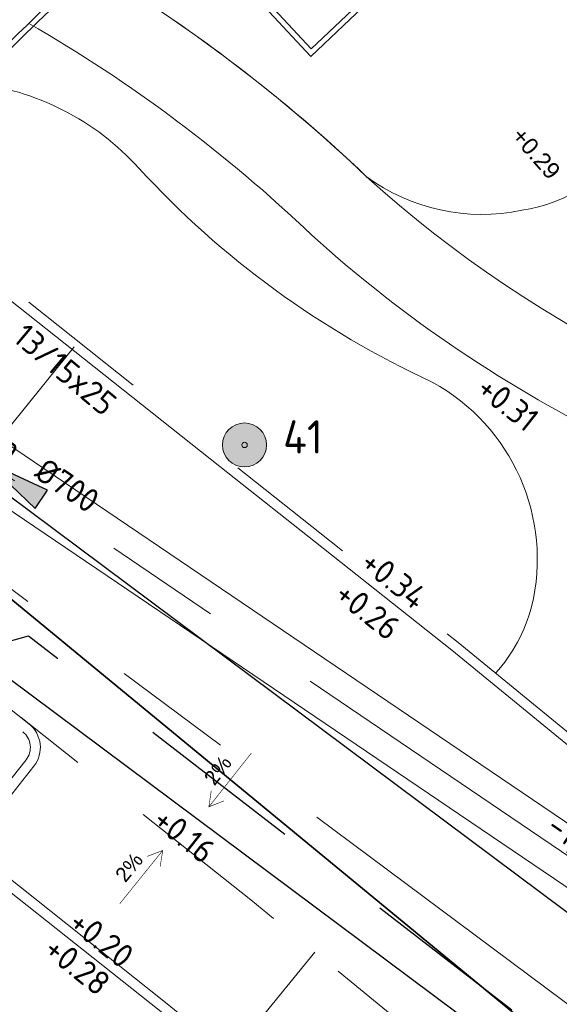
# Model space of a CAD drawing. Header units: metres. Extents: x 92403 to 95147, y 464428 to 465602.
# Tile 432 of 568: x 93195 to 93203, y 465153 to 465167. Entities that reach past the tile are written whole.
import ezdxf
from ezdxf.enums import TextEntityAlignment as Align

# ---------------------------------------------------------------- set-up
doc = ezdxf.new("R2010")
doc.units = ezdxf.units.M
for name, pattern in [('DASHED', [0.75, 0.5, -0.25]), ('RI-DRAINAGE', [19.2, 6, -1.8, 1.8, -1.8, 2.4, -1.8, 1.8, -1.8]), ('RI-GWA', [18.45, 6, -1.8, 1.75, -1.8, 1.75, -1.8, 1.75, -1.8]), ('RI-HWA_KOLKAANSLUITING', [4.3, 2.5, -1.8]), ('VH-OPSLUITBAND_80X200', [14, 8, -2, 2, -2]), ('VH-TROTTOIRBAND', [15, 5, -2, 2, -2, 2, -2])]:
    doc.linetypes.add(name, pattern=pattern)
doc.layers.get('0').update_dxf_attribs({"linetype": 'CONTINUOUS'})
for name, color, linetype, lineweight, true_color in [('B-OI-RI-GWA_TRANSPORTLEIDING-G', 7, 'RI-GWA', 18, 0xff8400), ('B-XX-KL-ET_LS_OV_LICHTMAST-S', 7, 'CONTINUOUS', 9, 0xff0026), ('N-OI-RI-DRAINAGE_DRAIN_PVC-G', 7, 'RI-DRAINAGE', 18, 0x00ff04), ('N-RO-VH-VERHARDING-G', 7, 'CONTINUOUS', 9, 0x784a3b)]:
    doc.layers.add(name, color=color, linetype=linetype, lineweight=lineweight, true_color=true_color)
for name, color, linetype, lineweight in [('B-WE-RI-GWA_STROOMRICHTING-S', 30, 'CONTINUOUS', 25), ('B-WE-VH-VERHARDING_FUNDERING-G', 252, 'CONTINUOUS', 18), ('B-XX-AL-HOOGTELABEL-T18-bomen', 90, 'CONTINUOUS', 18), ('N-RO-GR-BEPLANTING_CULTUUR_PLANTVAK HEESTERS', 78, 'CONTINUOUS', 9), ('N-RO-VW-MARKERING-G', 7, 'CONTINUOUS', 9), ('N-WE-GW-ONTGRAVING-V', 2, 'CONTINUOUS', 30), ('N-WE-IE-MEUBILAIR_WEGMEUBILAIR_LICHTMAST-T25', 7, 'CONTINUOUS', 25), ('N-WE-RI-HWA_KOLKAANSLUITING-G', 150, 'RI-HWA_KOLKAANSLUITING', 25), ('N-WE-VH-KANTOPSLUITING_OPSLUITBAND_80X200-G', 7, 'VH-OPSLUITBAND_80X200', 35), ('N-WE-VH-KANTOPSLUITING_TROTTOIRBAND-G', 7, 'VH-TROTTOIRBAND', 35), ('N-WE-VH-KANTOPSLUITING_TROTTOIRBAND_130 150-T18', 10, 'CONTINUOUS', 18), ('N-WE-VH-KANTOPSLUITING_VOORKANTBAND-G', 50, 'CONTINUOUS', 35), ('V-WE-RI-VOLSCHUIMEN-G', 130, 'CONTINUOUS-V', 35), ('X-XX-AL-HOOGTELABEL-T-afschot', 7, 'CONTINUOUS', 18), ('X-XX-AL-HOOGTELABEL-T18', 7, 'CONTINUOUS', 18)]:
    doc.layers.add(name, color=color, linetype=linetype, lineweight=lineweight)
doc.styles.add('1_500_2mm', font='arial.ttf', dxfattribs={"height": 1})
doc.styles.add('NLCS-ISO', font='NLCS-ISO.ttf')
doc.styles.add('NLCS-ISO-M200-T18', font='NLCS-ISO.ttf', dxfattribs={"height": 0.36})
doc.styles.add('NLCS-ISO-M200-T25', font='NLCS-ISO.ttf', dxfattribs={"height": 0.5})
doc.linetypes.add('CONTINUOUS-V', pattern='A,3.5,[24,NLCS.SHX,S=0.5,R=0,X=0,Y=0],3.5', length=7)

# ---------------------------------------------------------------- blocks, each defined once
blk = doc.blocks.new('LIGHTWEL 4M')
at = {"true_color": 0xffffff}
h = blk.add_hatch(color=7, dxfattribs=at)
h.dxf.hatch_style = 1
edge = h.paths.add_edge_path()
edge.add_arc((0, 0), 0.33, 0, 360)
at = {"color": 18, "true_color": 0x000000}
for radius in [0.33, 0.04]:
    blk.add_circle((0, 0), radius, dxfattribs=at)
blk = doc.blocks.new('*U371')
at = {"ltscale": 0.1}
blk.add_hatch(color=256, dxfattribs=at).paths.add_polyline_path([(-2.5, 0), (2.5, -0.833), (2.5, 0.833)])
at = {"ltscale": 0.1, "flags": 128}
blk.add_lwpolyline([(-2.5, 0), (2.5, -0.833), (2.5, 0.833)], close=True, dxfattribs=at)
at = {"ltscale": 0.1, "style": 'NLCS-ISO'}
for tag, p in [('BOBL', (-48.072, 0)), ('MAT', (-1, 0.5))]:
    blk.add_attdef(tag, text='', height=1.8, dxfattribs=at).set_placement(p, align=Align.BOTTOM_RIGHT)
for tag, p in [('DIA', (1, 0.5)), ('BOBR', (47.682, 0))]:
    blk.add_attdef(tag, text='', height=1.8, dxfattribs=at).set_placement(p, align=Align.BOTTOM_LEFT)
blk.add_attdef('JVA', text='', height=1.8, dxfattribs=at).set_placement((0, -1), align=Align.TOP_CENTER)

msp = doc.modelspace()

# ---------------------------------------------------------------- linework, layer by layer
at = {"layer": 'B-OI-RI-GWA_TRANSPORTLEIDING-G'}
msp.add_lwpolyline([(93272.55, 465095.75), (93251.943, 465115.897), (93204.585, 465154.179), (93185.772, 465166.92)], dxfattribs=at)
at = {"layer": 'B-WE-VH-VERHARDING_FUNDERING-G', "lineweight": 13, "flags": 128}
for points in [[(93272.829632, 465096.036017), (93252.209137, 465116.196211), (93204.823305, 465154.500709), (93185.9963, 465167.251194)], [(93272.270368, 465095.463983), (93251.676863, 465115.597789), (93204.346695, 465153.857291), (93185.5477, 465166.588806)]]:
    msp.add_lwpolyline(points, dxfattribs=at)
at = {"layer": 'N-OI-RI-DRAINAGE_DRAIN_PVC-G', "flags": 128}
msp.add_lwpolyline([(93085.810838, 464868.712617), (93083.999667, 464867.318786), (93077.569115, 464875.204006), (93112.448972, 464904.002739), (93144.958362, 464937.716867), (93179.40523, 464980.983312), (93211.015025, 465025.284543), (93236.748188, 465064.451684), (93262.771855, 465104.36421), (93226.947519, 465135.184441), (93186.423425, 465165.431006), (93177.677718, 465156.184343), (93156.563325, 465121.91281), (93138.602154, 465091.157835)], dxfattribs=at)
at = {"layer": 'N-RO-GR-BEPLANTING_CULTUUR_PLANTVAK HEESTERS', "lineweight": 9, "flags": 128}
for points in [[(93196.407871, 465168.198752, -0.054947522), (93200.459789, 465165.105825, 0.213543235), (93202.789652, 465164.59861, 0.229341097), (93204.415076, 465165.699206, 0.179223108), (93205.048671, 465169.551596, 0.190551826), (93202.515795, 465173.72977, 0.142010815)], [(93202.398137, 465157.663679, 0.116912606), (93202.936689, 465158.658694, 0.339358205), (93201.448945, 465162.023424, -0.098979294), (93197.053884, 465165.227435, 0.185726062), (93194.539528, 465166.506878)]]:
    msp.add_lwpolyline(points, format="xyb", dxfattribs=at)
at = {"layer": 'N-RO-VH-VERHARDING-G', "flags": 128}
for points in [[(93228.186053, 465157.35694, 0.049238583), (93225.367807, 465157.874038, 0.000933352), (93221.676266, 465158.163357, -0.050995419), (93215.275742, 465159.206853, 0.03945925), (93209.779221, 465160.586912, -0.142360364), (93200.459789, 465165.105825, 0.056220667), (93196.306553, 465168.259436, -0.082963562)], [(93229.65768, 465155.542015, 0.085280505), (93225.26999, 465156.67803, 0.000930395), (93221.594598, 465156.966099, -0.051203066), (93214.926993, 465158.058058, 0.039726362), (93209.578718, 465159.40378, -0.142591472), (93199.643125, 465164.226433, 0.060239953), (93195.401272, 465167.398872, 0.055129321)]]:
    msp.add_lwpolyline(points, format="xyb", dxfattribs=at)
at = {"layer": 'N-RO-VW-MARKERING-G', "ltscale": 5, "flags": 128}
msp.add_lwpolyline([(93196.085448, 465162.553167), (93193.068853, 465158.819516)], dxfattribs=at)
at = {"layer": 'N-RO-VW-MARKERING-G', "linetype": 'DASHED', "ltscale": 5, "flags": 128}
for points in [[(93219.46078, 465137.456318), (93207.724126, 465146.929223), (93206.662951, 465147.771457), (93203.885141, 465150.046886), (93198.732062, 465154.268004), (93195.286911, 465156.997265)], [(93199.691411, 465153.482158), (93198.424043, 465151.934974)]]:
    msp.add_lwpolyline(points, dxfattribs=at)
at = {"layer": 'N-WE-GW-ONTGRAVING-V', "flags": 128}
for points in [[(93135.970622, 465092.88365), (93137.440861, 465091.350565), (93155.619991, 465122.478751), (93177.191564, 465157.49235), (93177.762158, 465158.418502), (93179.383941, 465159.589108), (93186.29691, 465166.898052), (93224.970731, 465138.032503), (93232.264134, 465146.136858), (93210.039848, 465172.256601), (93213.08631, 465174.848718), (93237.70972, 465145.909334), (93228.30943, 465135.463828), (93263.946259, 465104.804911), (93273.565557, 465100.262213), (93306.956804, 465137.956634)], [(93235.8278, 465065.054087), (93260.636204, 465103.102765), (93222.360636, 465135.132193), (93223.492871, 465136.39032), (93186.54994, 465163.963959), (93181.37815, 465158.495928), (93182.152484, 465157.39757), (93160.05693, 465122.058116), (93139.488098, 465087.416048), (93137.93326, 465085.924948), (93133.573785, 465090.470773)]]:
    msp.add_lwpolyline(points, dxfattribs=at)
at = {"layer": 'N-WE-RI-HWA_KOLKAANSLUITING-G', "flags": 128}
msp.add_lwpolyline([(93193.594401, 465158.048829), (93193.890078, 465157.810135), (93195.397875, 465158.222388), (93224.731066, 465135.523831)], dxfattribs=at)
at = {"layer": 'N-WE-VH-KANTOPSLUITING_OPSLUITBAND_80X200-G', "flags": 128}
msp.add_lwpolyline([(93258.493253, 465112.236815, 0.356195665), (93258.666813, 465117.192899), (93250.871909, 465126.904979, -0.047811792), (93247.534208, 465132.037448, 0.046142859), (93243.366815, 465138.507812), (93218.29717, 465169.425666, 0.212141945), (93211.244784, 465172.969277, -0.140960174), (93206.038636, 465174.88408, 0.356097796), (93203.614811, 465174.758709), (93199.131026, 465170.698426), (93201.242607, 465168.433533), (93199.630642, 465166.90493), (93197.483138, 465169.208355, 0.031155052), (93193.189341, 465164.974603, 0.031179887)], format="xyb", dxfattribs=at)
at = {"layer": 'N-WE-VH-KANTOPSLUITING_TROTTOIRBAND-G', "lineweight": 15, "flags": 128}
msp.add_lwpolyline([(93409.226208, 465234.019436), (93409.128652, 465233.939651, 0.414213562), (93409.065203, 465233.306426), (93409.856557, 465232.338821, -0.414213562), (93409.814257, 465231.916671), (93381.522343, 465208.778144, -0.414213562), (93381.100193, 465208.820444), (93380.308838, 465209.788048, 0.414213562), (93379.675613, 465209.851498), (93376.049754, 465206.886091), (93364.772064, 465197.428939, 0.414213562), (93364.716402, 465196.794982), (93365.51959, 465195.837178, -0.414213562), (93365.482482, 465195.414539), (93362.340883, 465192.780084, -0.414213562), (93361.918245, 465192.817192), (93361.114209, 465193.776008, 0.412864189), (93360.481844, 465193.832999), (93349.401638, 465184.628102, 0.41054178), (93349.339473, 465183.998775), (93350.127722, 465183.025331, -0.400531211), (93350.087838, 465182.598076, -0.006243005), (93337.596947, 465172.777867), (93333.773863, 465169.772418, -0.414213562), (93333.352608, 465169.822858), (93332.580077, 465170.805556, 0.414213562), (93331.948195, 465170.881217), (93312.765922, 465155.801415, 0.414213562), (93312.690262, 465155.169533), (93313.453088, 465154.199179, -0.404626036), (93313.409911, 465153.783688, 0.006584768), (93307.849682, 465149.486879, 0.000777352), (93307.849318, 465149.486589, -0.414550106), (93307.427287, 465149.533959), (93306.648228, 465150.51171, 0.414541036), (93306.01547, 465150.582916, 0.0111353), (93296.82985, 465142.90598, 0.000505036), (93294.929437, 465141.124642, 0.414281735), (93294.90958, 465140.488481), (93295.765592, 465139.577519, -0.413745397), (93295.752222, 465139.153288, 0.001355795), (93290.679012, 465134.356767, 0.000431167), (93290.678825, 465134.356588, -0.414984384), (93290.254787, 465134.367151), (93289.393155, 465135.272917, 0.414281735), (93288.756881, 465135.288731, 0.001894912), (93281.70306, 465128.524344, 0.007732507), (93271.356442, 465118.042172, 0.414398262), (93271.370629, 465117.405733), (93272.274044, 465116.542262, -0.410940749), (93272.283361, 465116.117209, 0.003748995), (93267.4135, 465110.935116), (93267.266621, 465110.785557, -0.385792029), (93260.762851, 465110.407644), (93253.912458, 465115.928684), (93247.148689, 465121.392224), (93239.932672, 465127.228517), (93232.641773, 465133.097726), (93225.226828, 465139.163591), (93210.817285, 465150.793842), (93209.770142, 465151.624938), (93201.837464, 465158.122951), (93199.910649, 465159.649295), (93198.360933, 465160.87707), (93192.87345, 465165.224888, -0.463375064), (93192.68011, 465171.096308), (93202.287447, 465179.796213, -0.414213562), (93202.711191, 465179.77521), (93203.550233, 465178.848652, 0.414213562), (93204.185849, 465178.817147), (93218.566018, 465191.83908, 0.414213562), (93218.597523, 465192.474696), (93217.758481, 465193.401253, -0.414213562), (93217.779485, 465193.824997), (93218.279411, 465194.277704), (93222.852491, 465197.81358), (93223.978394, 465198.661971), (93225.030833, 465199.420116), (93227.812063, 465201.361465), (93227.86854, 465201.401449)], format="xyb", dxfattribs=at)
at = {"layer": 'N-WE-VH-KANTOPSLUITING_TROTTOIRBAND-G', "lineweight": 15}
msp.add_lwpolyline([(93184.241779, 465160.100251, -0.447158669), (93189.896909, 465161.076469), (93195.313081, 465156.785161, -0.414213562), (93195.361931, 465156.363719), (93194.585696, 465155.383943, 0.414213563), (93194.658976, 465154.751776), (93197.383249, 465152.593635), (93202.197127, 465148.650371), (93206.085728, 465145.484721), (93213.869882, 465139.205918), (93217.546992, 465136.278738, 0.413824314), (93218.17941, 465136.346393), (93218.944702, 465137.294567, -0.414213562), (93219.36657, 465137.339594), (93222.010608, 465135.205534), (93229.428085, 465129.137598)], format="xyb", dxfattribs=at)
at = {"layer": 'N-WE-VH-KANTOPSLUITING_VOORKANTBAND-G', "linetype": 'Continuous', "lineweight": 15}
for points in [[(93218.465333, 465191.950267), (93204.085164, 465178.928334, -0.414213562), (93203.66142, 465178.949337), (93202.822378, 465179.875895, 0.414213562), (93202.186762, 465179.9074), (93192.579425, 465171.207495, 0.463375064), (93192.780297, 465165.107318), (93198.267785, 465160.759497), (93199.817508, 465159.531716), (93201.743361, 465158.006135), (93209.675985, 465151.508166), (93210.723553, 465150.676733), (93225.132233, 465139.047177)], [(93258.555593, 465112.186572, 0.35604087), (93258.729875, 465117.242136), (93250.934404, 465126.954923, -0.047810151), (93247.605149, 465132.074427, 0.046146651), (93243.42938, 465138.557672), (93218.359164, 465169.476231, 0.212121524), (93211.249582, 465173.04914, -0.140934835), (93206.08593, 465174.948603, 0.356097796), (93203.561112, 465174.818009), (93199.017161, 465170.703243), (93201.13, 465168.437), (93199.634139, 465167.018496), (93197.488982, 465169.319403, 0.031578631), (93193.126523, 465165.024374)], [(93229.522606, 465129.254072), (93222.105202, 465135.321948), (93219.46078, 465137.456318, 0.414213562), (93218.827978, 465137.388777), (93218.062687, 465136.440604, -0.414213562), (93217.640796, 465136.39579), (93213.963681, 465139.322973), (93206.180166, 465145.601261), (93202.292003, 465148.766554), (93197.477354, 465152.71045), (93194.752119, 465154.869353, -0.414213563), (93194.703269, 465155.290795), (93195.479504, 465156.27057, 0.414213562), (93195.406229, 465156.902734), (93189.990061, 465161.194039, 0.447158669), (93184.114602, 465160.179786)]]:
    msp.add_lwpolyline(points, format="xyb", dxfattribs=at)
at = {"layer": 'V-WE-RI-VOLSCHUIMEN-G', "flags": 128}
msp.add_lwpolyline([(93254.912851, 465109.601901), (93227.542611, 465132.080976), (93192.380823, 465161.040633)], dxfattribs=at)
at = {"layer": 'X-XX-AL-HOOGTELABEL-T-afschot', "const_width": 0.008865}
for points in [[(93198.738495, 465156.466694), (93198.101489, 465155.660621)], [(93198.329779, 465155.751386), (93198.101489, 465155.660621), (93198.137029, 465155.903709)], [(93196.764839, 465154.207317), (93197.40954, 465155.007249)], [(93197.371672, 465154.764512), (93197.40954, 465155.007249), (93197.18039, 465154.918675)]]:
    msp.add_lwpolyline(points, dxfattribs=at)

# ---------------------------------------------------------------- block references
at = {"layer": 'B-WE-RI-GWA_STROOMRICHTING-S', "xscale": 0.2, "yscale": 0.2, "zscale": 0.2, "rotation": 325.8923963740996}
msp.add_blockref('*U371', (93195.1785, 465160.5495), dxfattribs=at).add_auto_attribs({'MAT': 'Beton', 'DIA': '%%C700', 'BOBL': '-1,75', 'BOBR': '-1,72'})
at = {"layer": 'B-XX-KL-ET_LS_OV_LICHTMAST-S'}
msp.add_blockref('LIGHTWEL 4M', (93198.635756, 465161.082636), dxfattribs=at)

# ---------------------------------------------------------------- texts
at = {"layer": 'B-XX-AL-HOOGTELABEL-T18-bomen', "insert": (93202.807929, 465165.868015), "char_height": 0.25, "width": 4.66934953, "attachment_point": 1, "rotation": 311.1688852, "style": '1_500_2mm'}
msp.add_mtext('+0.29', dxfattribs=at)
at = {"layer": 'N-WE-IE-MEUBILAIR_WEGMEUBILAIR_LICHTMAST-T25', "insert": (93199.212716, 465161.45296), "char_height": 0.5, "attachment_point": 1, "style": 'NLCS-ISO-M200-T25'}
msp.add_mtext_dynamic_manual_height_columns('41', width=3.78348824, gutter_width=6.25, heights=[0], dxfattribs=at)
at = {"layer": 'N-WE-VH-KANTOPSLUITING_TROTTOIRBAND_130 150-T18', "insert": (93194.774384, 465163.431864), "char_height": 0.36, "width": 4.66934953, "attachment_point": 1, "rotation": 319.9674698, "style": 'NLCS-ISO-M200-T18'}
msp.add_mtext('TB 13/15x25', dxfattribs=at)
at = {"layer": 'X-XX-AL-HOOGTELABEL-T-afschot', "char_height": 0.22, "width": 4.66934953, "style": '1_500_2mm'}
for insert, attachment_point, rotation in [((93198.284912, 465156.450855), 3, 52.0242229), ((93196.679675, 465154.653114), 1, 50.7910251)]:
    msp.add_mtext('2%', dxfattribs=dict(at, insert=insert, attachment_point=attachment_point, rotation=rotation))
at = {"layer": 'X-XX-AL-HOOGTELABEL-T18', "char_height": 0.36, "width": 4.66934953, "attachment_point": 1, "rotation": 321.4874564, "style": 'NLCS-ISO-M200-T18'}
for s, insert in [('+0.31', (93202.309315, 465162.152374)), ('+0.34', (93200.568616, 465159.54303)), ('+0.26', (93200.181991, 465159.070819)), ('+0.16', (93197.45888, 465155.686333)), ('+0.20', (93196.197834, 465154.149049)), ('+0.28', (93195.827234, 465153.752259))]:
    msp.add_mtext(s, dxfattribs=dict(at, insert=insert))

doc.saveas('drawing.dxf')
